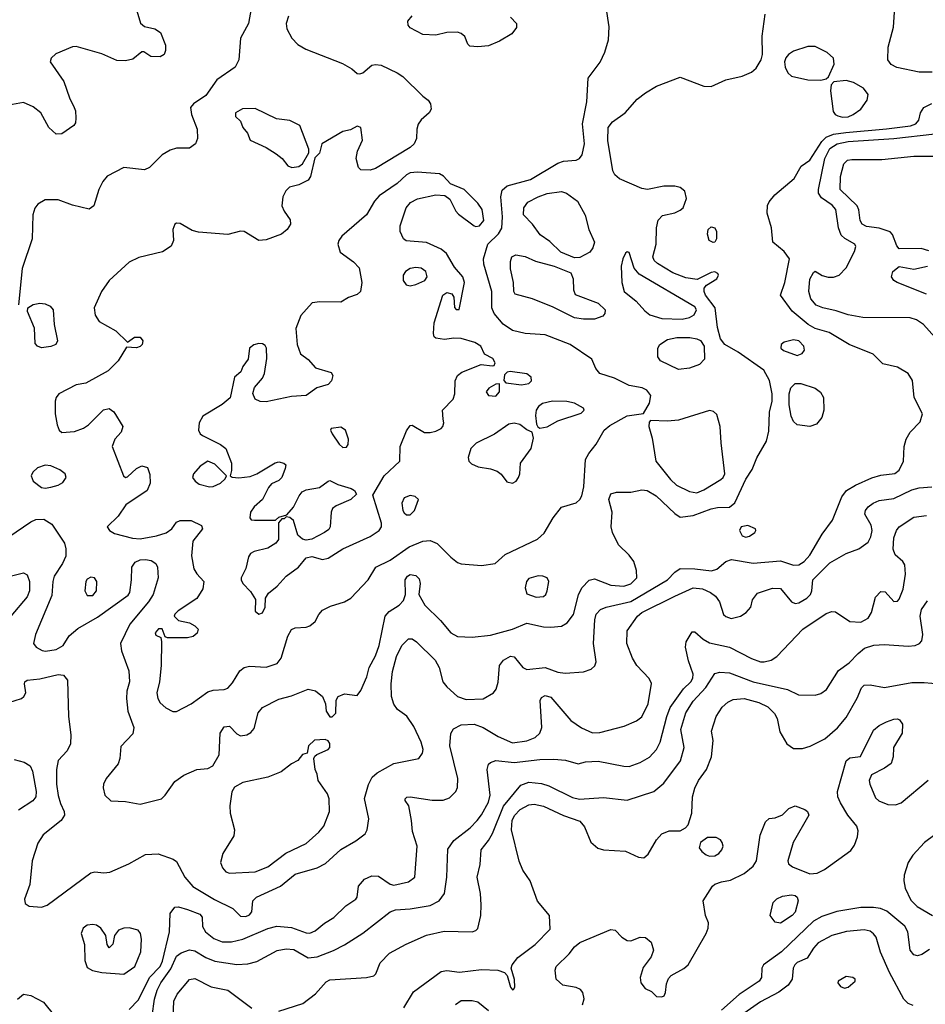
# Model space of a CAD drawing. Extents: x 1173029 to 1307123, y 522559 to 678521.
# Tile 331 of 623: x 1283305 to 1288268, y 531408 to 536806. Entities that reach past the tile are written whole.
import ezdxf

# ---------------------------------------------------------------- set-up
doc = ezdxf.new("R2010")
doc.units = 0

msp = doc.modelspace()

# ---------------------------------------------------------------- linework, layer by layer
at = {"layer": '0CON10XD'}
for points in [[(1284573, 536867), (1284558.1, 536785), (1284515.5, 536704.5), (1284506, 536585), (1284485.5, 536544.5), (1284384.6, 536475.4), (1284325, 536390), (1284256.7, 536345), (1284240, 536325), (1284245.9, 536285.9), (1284278, 536205), (1284278.6, 536155), (1284268.6, 536125), (1284235, 536101.9), (1284165, 536100.6), (1284129.3, 536090.7), (1284085.5, 536064.5), (1284046, 536025), (1284015.5, 535994.5), (1283987.9, 535982.1), (1283875, 535994.4), (1283785, 535947.8), (1283761.2, 535918.8), (1283737.8, 535875), (1283711.2, 535785), (1283685, 535766.2), (1283595, 535789.5), (1283515, 535818.8), (1283445, 535817.3), (1283404.4, 535795), (1283388.2, 535771.8), (1283377.1, 535735), (1283372.9, 535605), (1283317.9, 535442.1), (1283298.3, 535241.7)], [(1284165, 533013.1), (1284245, 533054.4), (1284335, 533121.1), (1284365, 533129.5), (1284425, 533132.9), (1284445, 533140.9), (1284470.8, 533169.2), (1284512.1, 533235), (1284535, 533253.3), (1284565, 533261.1), (1284655, 533256.5), (1284715, 533275.7), (1284738.1, 533305), (1284774.5, 533425.5), (1284795, 533462), (1284815, 533471.4), (1284875, 533475.6), (1284895, 533482.5), (1284924.5, 533505.5), (1284944.7, 533545.3), (1284965, 533568.9), (1285008.9, 533591.1), (1285085, 533613.4), (1285118.9, 533635), (1285214, 533735), (1285256.7, 533805), (1285335, 533843.1), (1285439.2, 533915), (1285515, 533946.4), (1285555, 533949.7), (1285593.5, 533933.5), (1285668.3, 533858.3), (1285705, 533830.6), (1285725, 533823.3), (1285835, 533812.9), (1285911.2, 533825), (1285965, 533873.5), (1286142.6, 533957.4), (1286179.1, 533990.9), (1286229.2, 534075), (1286275, 534132.5), (1286355, 534157.3), (1286375.4, 534175), (1286385.9, 534195), (1286397.4, 534245), (1286405.6, 534394.4), (1286423.2, 534426.8), (1286465, 534478), (1286507.3, 534555), (1286538.5, 534581.5), (1286635, 534634.1), (1286724.1, 534645.9), (1286757.4, 534702.6), (1286763.1, 534745), (1286742.5, 534775), (1286717, 534787), (1286645, 534799.5), (1286565, 534840.4), (1286483.8, 534865), (1286463.2, 534893.2), (1286440.8, 534945), (1286320.8, 535025), (1286185, 535078.5), (1286075.4, 535085.4), (1286005, 535101.5), (1285955, 535136.4), (1285905.3, 535195.3), (1285892.5, 535225), (1285892.2, 535315), (1285849.2, 535465), (1285846.8, 535495), (1285869.7, 535575), (1285928.9, 535631.1), (1285946.5, 535663.5), (1285950.9, 535725), (1285942.5, 535835), (1285948.7, 535871.3), (1285976.1, 535893.9), (1286105, 535930.2), (1286255, 536019.1), (1286285, 536029.1), (1286354.5, 536035.5), (1286372, 536045), (1286387.1, 536065), (1286399.6, 536125), (1286388.9, 536235), (1286412.9, 536355), (1286421.2, 536485), (1286486.9, 536573.1), (1286512, 536628), (1286531.1, 536695), (1286536.1, 536766.1), (1286518.8, 536875)], [(1288305, 536517.3), (1288235, 536517.1), (1288112.9, 536542.9), (1288080.7, 536560.7), (1288062.5, 536585), (1288063.8, 536655), (1288093.1, 536765), (1288100.9, 536875)], [(1283946.7, 536855), (1283967, 536787), (1283988.3, 536768.3), (1284045, 536756), (1284076, 536735), (1284104, 536666), (1284104.2, 536635.8), (1284095.6, 536614.4), (1284075, 536602), (1284024.2, 536604.2), (1283985, 536630), (1283975, 536630), (1283925, 536588.8), (1283885, 536580), (1283838, 536582), (1283755, 536618.9), (1283615, 536658.1), (1283595, 536656.9), (1283501.9, 536618.1), (1283477.5, 536595), (1283472, 536575), (1283547.1, 536467.1), (1283577.3, 536377.3), (1283603.3, 536325), (1283610.6, 536305), (1283612.9, 536265), (1283610.5, 536239.5), (1283601.2, 536225), (1283535, 536179.4), (1283505, 536178.1), (1283465, 536214.2), (1283420.8, 536295), (1283378.5, 536328.5), (1283325, 536351.8), (1283245, 536337.8)], [(1284777.1, 536825), (1284764.4, 536785), (1284769.4, 536755), (1284796.9, 536705), (1284829.6, 536669.6), (1284873.7, 536643.7), (1285073.3, 536565), (1285125, 536536), (1285155, 536510), (1285168.3, 536508.3), (1285185, 536514), (1285235, 536555.6), (1285255, 536560.5), (1285285, 536556.5), (1285373.8, 536515), (1285405, 536494.2), (1285515, 536386), (1285543.8, 536365), (1285556.2, 536345), (1285560, 536315), (1285548, 536295), (1285505, 536257.1), (1285487.8, 536232.2), (1285480.5, 536205), (1285479.5, 536155), (1285467.5, 536125), (1285445, 536105.5), (1285255, 535988.9), (1285225, 535980.6), (1285175, 535982.5), (1285160.8, 535995), (1285148.1, 536045), (1285155.8, 536085), (1285184.2, 536145), (1285173.6, 536213.6), (1285155, 536221.2), (1285118.6, 536201.4), (1285075, 536193.3), (1284960, 536125), (1284947, 536073), (1284922.5, 536047.5), (1284898, 535945), (1284886.2, 535925), (1284835, 535900), (1284782.7, 535887.3), (1284762.7, 535867.3), (1284746, 535834), (1284742, 535785), (1284753.8, 535755), (1284787.7, 535707.7), (1284788.8, 535685), (1284770, 535655), (1284739.5, 535630.5), (1284655, 535598.1), (1284615, 535595.8), (1284534.5, 535644.5), (1284515, 535645.6), (1284445, 535628.7), (1284285, 535640), (1284250.5, 535650.5), (1284185, 535687.5), (1284165, 535689.2), (1284155, 535683.8), (1284144.4, 535655), (1284148, 535595), (1284135, 535564), (1284086.9, 535533.1), (1283957.6, 535502.4), (1283903.8, 535476.2), (1283795.6, 535375), (1283752.5, 535315), (1283713.1, 535225), (1283718.6, 535185), (1283740.7, 535150.7), (1283830.7, 535100.7), (1283895, 535037.5), (1283934.3, 535065.7), (1283965.7, 535065.7), (1283979.2, 535045), (1283975.6, 535025), (1283965, 535013.3), (1283945, 535006.9), (1283889.3, 535010.7), (1283844.4, 534935), (1283789.1, 534880.9), (1283667, 534813), (1283615, 534803.8), (1283518.8, 534755), (1283504, 534735), (1283500, 534715), (1283500, 534645), (1283509.2, 534585), (1283521.2, 534555), (1283535, 534543.3), (1283605, 534548.8), (1283655, 534566.7), (1283682.5, 534585), (1283763.9, 534666.1), (1283795, 534673.8), (1283820, 534655), (1283870, 534575), (1283861.2, 534545), (1283826.2, 534505), (1283811.2, 534465), (1283874.5, 534304.5), (1283885, 534296.2), (1283895, 534298.8), (1283945, 534346), (1283975, 534360), (1284005, 534350), (1284018.1, 534311.9), (1284020, 534265), (1284004.2, 534225), (1283887.1, 534145), (1283845, 534083.8), (1283783.3, 534025), (1283796.7, 534005), (1283825, 533988), (1283923.4, 533963.4), (1283965, 533958.8), (1284054.1, 533975.9), (1284106.7, 533993.3), (1284139.2, 534015), (1284165, 534051.2), (1284185, 534060), (1284245, 534059.2), (1284301.7, 534031.7), (1284305.8, 534015), (1284253.6, 533946.4), (1284246.4, 533866.4), (1284259.4, 533795), (1284275, 533768), (1284313.3, 533725), (1284308.8, 533685), (1284275, 533632.5), (1284173.8, 533565), (1284155, 533546.7), (1284151.2, 533535), (1284175, 533512), (1284235, 533498.6), (1284265, 533482.9), (1284282.5, 533465), (1284277.8, 533442.2), (1284255, 533424.2), (1284225, 533417.5), (1284115, 533417.5), (1284101.7, 533421.7), (1284085, 533466.7), (1284065, 533466.2), (1284047.5, 533445), (1284050.7, 533430.7), (1284078.3, 533418.3), (1284082.5, 533395), (1284080, 533265), (1284070.9, 533175), (1284056.9, 533115), (1284061.9, 533085), (1284075, 533060), (1284105, 533032.5), (1284143.6, 533013.6), (1284165, 533013.1)], [(1283965, 532504.4), (1284082, 532535), (1284102.9, 532555), (1284155, 532630), (1284205, 532664), (1284275, 532695.8), (1284335, 532700.8), (1284363.8, 532715), (1284397.1, 532775), (1284403.1, 532895), (1284425, 532928.6), (1284455, 532932.5), (1284495, 532890), (1284515, 532879.2), (1284550, 532885), (1284572.1, 532897.9), (1284589.7, 532920.3), (1284612, 533005), (1284635.7, 533034.3), (1284725, 533080), (1284795, 533099.2), (1284885, 533135.5), (1284926, 533126), (1284964, 533095), (1284981.2, 533055), (1284984.1, 533014.1), (1285003.6, 532983.6), (1285017, 532983), (1285037, 533003), (1285040, 533075), (1285050, 533095), (1285085, 533110), (1285155, 533100), (1285175, 533127.5), (1285206.7, 533203.3), (1285219.2, 533255), (1285255, 533318), (1285275.2, 533374.8), (1285307.1, 533535), (1285329.1, 533560.9), (1285383.7, 533596.3), (1285408.1, 533621.9), (1285418.5, 533655), (1285418.2, 533735), (1285430, 533755), (1285445, 533763.4), (1285475, 533759.2), (1285495, 533740), (1285500, 533715), (1285493.1, 533655), (1285524.3, 533595), (1285611.1, 533511.1), (1285667.5, 533445), (1285704.6, 533424.6), (1285785, 533420.8), (1285885, 533431.8), (1286005, 533464.6), (1286085, 533497.3), (1286175, 533477.3), (1286215, 533474.6), (1286275, 533481.5), (1286305, 533498.9), (1286340, 533545), (1286368.1, 533651.9), (1286385, 533690), (1286425, 533733.1), (1286455, 533739.4), (1286545, 533704.7), (1286615, 533700.3), (1286655, 533713.1), (1286687.3, 533745), (1286685.4, 533785), (1286670, 533835), (1286645, 533870), (1286586.9, 533926.9), (1286553.3, 533995), (1286546.7, 534025), (1286551.5, 534105), (1286534.5, 534175.5), (1286544.6, 534205.4), (1286575, 534216.2), (1286654.7, 534215.3), (1286715, 534228.9), (1286744.1, 534224.1), (1286793.1, 534195), (1286895, 534098.1), (1286925, 534078.1), (1286995, 534086.7), (1287095, 534123.8), (1287129.6, 534130.4), (1287195, 534132.7), (1287225, 534156.7), (1287285, 534285.7), (1287319.7, 534340.3), (1287345, 534402.9), (1287397.8, 534495), (1287410.6, 534549.4), (1287414, 534654), (1287428, 534715), (1287429.2, 534755), (1287415, 534827.1), (1287383.3, 534883.3), (1287242.9, 534982.9), (1287168.6, 535025), (1287145.9, 535055.9), (1287128.3, 535118.3), (1287116.4, 535225), (1287063.2, 535295), (1287055.5, 535315), (1287056.8, 535333.2), (1287069.4, 535350.6), (1287125.8, 535385), (1287133.8, 535405), (1287131.2, 535415), (1287115, 535423.8), (1287095, 535419.2), (1287017.9, 535382.1), (1286955, 535390), (1286885, 535418.4), (1286799.5, 535469.5), (1286782.1, 535485), (1286774.7, 535504.7), (1286793.1, 535575), (1286795.4, 535664.6), (1286804.4, 535705.6), (1286827.3, 535732.7), (1286895, 535747.5), (1286925, 535760.8), (1286940.8, 535775), (1286958.6, 535825), (1286949.5, 535865), (1286925, 535885.4), (1286895, 535892.5), (1286835, 535892.4), (1286745.5, 535875.5), (1286715, 535879.6), (1286592.3, 535932.3), (1286565.6, 535955), (1286555, 535976.7), (1286527.6, 536142.4), (1286530.8, 536215), (1286553.8, 536245), (1286623.3, 536295), (1286689.4, 536370.6), (1286734, 536405), (1286795, 536441.2), (1286925, 536490.5), (1287055, 536441.9), (1287095, 536439.4), (1287175, 536476.4), (1287265, 536496.7), (1287315, 536517.5), (1287340.6, 536539.4), (1287368, 536585), (1287376, 536615), (1287374.3, 536715), (1287390.8, 536835)], [(1285815, 536656.2), (1285771.2, 536661.2), (1285761.2, 536671.2), (1285745, 536712.5), (1285725, 536730), (1285705, 536736.7), (1285645, 536736.2), (1285585, 536720), (1285515, 536724), (1285445, 536761.2), (1285434.2, 536775), (1285432.7, 536797.3), (1285455, 536827.5)], [(1285995, 536819.4), (1286027.8, 536785), (1286027.2, 536762.8), (1286001.1, 536728.9), (1285935, 536687.5), (1285875, 536662.5), (1285815, 536656.2)], [(1287695, 536473.1), (1287725, 536481.2), (1287737.5, 536492.5), (1287767.9, 536562.1), (1287764.2, 536595), (1287730, 536625), (1287665, 536657.8), (1287625, 536659.4), (1287545, 536633.1), (1287518, 536615), (1287503.4, 536596.6), (1287495.8, 536575), (1287500, 536545), (1287515, 536513.3), (1287535, 536496), (1287625, 536475.4), (1287695, 536473.1)], [(1287815, 536271.5), (1287845, 536272.9), (1287872.5, 536285), (1287915, 536315.8), (1287949.4, 536365), (1287954.3, 536395), (1287929.3, 536429.3), (1287875, 536461.3), (1287835, 536471.8), (1287765.9, 536464.1), (1287752.5, 536447.5), (1287748.1, 536415), (1287762.7, 536302.7), (1287773.3, 536285), (1287787.9, 536277.9), (1287815, 536271.5)], [(1285426.9, 532986.9), (1285375, 533024.4), (1285355, 533052.9), (1285342.1, 533095), (1285340, 533165), (1285348.3, 533231.7), (1285369.6, 533315), (1285398.5, 533375), (1285435, 533410.5), (1285455, 533411.1), (1285479.2, 533395), (1285581.8, 533295), (1285603.5, 533255), (1285624.6, 533175), (1285645, 533147.8), (1285704.7, 533094.7), (1285751.5, 533078.5), (1285845, 533082.2), (1285901.2, 533115), (1285915.8, 533135), (1285926.4, 533173.6), (1285934.4, 533265), (1285956.9, 533295), (1285995, 533317.1), (1286015, 533313.3), (1286062.5, 533255), (1286085, 533243.2), (1286185, 533253.8), (1286255, 533228.7), (1286295, 533222.7), (1286395, 533230.5), (1286436.2, 533245), (1286456.8, 533263.2), (1286464.2, 533285), (1286449.5, 533385), (1286457.5, 533515), (1286465, 533547.1), (1286487.6, 533572.4), (1286518.8, 533585), (1286655, 533616.1), (1286854.5, 533735), (1286895, 533777.5), (1286925, 533797.1), (1287004.1, 533795.9), (1287096.3, 533783.7), (1287125, 533794), (1287175, 533835.3), (1287205, 533846.2), (1287325, 533825.9), (1287475, 533838.2), (1287545, 533814.7), (1287575, 533817.5), (1287603.3, 533835), (1287635, 533869.4), (1287703.3, 533985), (1287758.6, 534061.4), (1287810.4, 534189.6), (1287835.8, 534224.2), (1287885, 534254.6), (1287975, 534293.8), (1288025, 534308.5), (1288101.9, 534318.1), (1288124.6, 534335.4), (1288149.1, 534385), (1288152.2, 534465), (1288163.8, 534505), (1288185.6, 534544.4), (1288239.4, 534600.6), (1288252.7, 534645), (1288207.3, 534735), (1288197.4, 534827.4), (1288174.4, 534865), (1288115, 534900.5), (1288035, 534919.4), (1287982, 534972), (1287851.4, 535025), (1287741.2, 535091.2), (1287665, 535112.4), (1287625.2, 535135.2), (1287538.3, 535208.3), (1287474.2, 535295), (1287499.1, 535365), (1287522.9, 535495), (1287495, 535534.5), (1287431.9, 535585), (1287424.3, 535665), (1287400.6, 535745), (1287403.3, 535786.7), (1287412.4, 535807.6), (1287442.5, 535845), (1287549.4, 535935), (1287587.7, 536002.3), (1287635, 536035.6), (1287701.5, 536138.5), (1287725, 536162.2), (1287765, 536177.7), (1287832.2, 536187.8), (1288055, 536206.8), (1288186.4, 536223.6), (1288215.8, 536235), (1288232.5, 536255), (1288241.4, 536295), (1288260, 536325), (1288304.6, 536345.4)], [(1284795.9, 535995.9), (1284835, 536000), (1284853.8, 536015), (1284890, 536075), (1284890, 536095), (1284840.8, 536225), (1284785, 536253.3), (1284712.4, 536262.4), (1284595, 536318), (1284525, 536316.2), (1284487.5, 536295), (1284487.5, 536275), (1284515, 536250), (1284527.5, 536215), (1284553.6, 536183.6), (1284567.5, 536145), (1284655.4, 536105.4), (1284709.7, 536069.7), (1284743.8, 536045), (1284775, 536004), (1284795.9, 535995.9)], [(1288319.6, 535065), (1288258.8, 535135), (1288219.6, 535159.6), (1288185, 535171.1), (1287925, 535172.9), (1287845, 535187.3), (1287780.1, 535210.1), (1287706.7, 535225), (1287669.8, 535239.8), (1287641.5, 535275), (1287628.9, 535315), (1287635, 535382.5), (1287655, 535420), (1287665, 535427.5), (1287703.5, 535403.5), (1287735, 535393.3), (1287765, 535393.5), (1287795.4, 535404.6), (1287834.2, 535445), (1287879.2, 535535), (1287887, 535563), (1287881.4, 535575), (1287826.2, 535606.2), (1287807.5, 535625), (1287791.6, 535665), (1287777.2, 535765), (1287758.5, 535788.5), (1287699.4, 535829.4), (1287683.3, 535855), (1287682.7, 535875), (1287716.8, 536045), (1287745, 536099.5), (1287785, 536125.5), (1287845, 536137.3), (1288096, 536155), (1288319.9, 536180.1)], [(1288287.9, 535537.9), (1288245, 535551.4), (1288125, 535550), (1288111.9, 535565), (1288088.3, 535628.3), (1288075, 535642.5), (1288015, 535662.5), (1287945, 535672.2), (1287922, 535685), (1287910.8, 535705), (1287903, 535763), (1287894.4, 535784.4), (1287802, 535875), (1287804.2, 535945), (1287822.2, 536015), (1287842, 536035), (1287865, 536039.5), (1288030.3, 536039.7), (1288205, 536056.9), (1288385, 536057.5)], [(1284615, 533546.7), (1284635, 533553.8), (1284650, 533585), (1284652, 533635), (1284667.6, 533662.4), (1284715, 533699.2), (1284766, 533754), (1284831.9, 533805), (1284874.5, 533855.5), (1284905, 533861.9), (1284965, 533847.1), (1284995, 533853.1), (1285075, 533904.6), (1285225, 533972.3), (1285274, 534006), (1285287.1, 534025), (1285287.1, 534045), (1285240.7, 534199.3), (1285303.1, 534305), (1285388, 534385), (1285389.4, 534465), (1285425, 534551.2), (1285445, 534580), (1285455, 534583.3), (1285523, 534543), (1285555, 534541.9), (1285585, 534550), (1285615, 534564.3), (1285624.2, 534575), (1285629.4, 534595), (1285625.6, 534615.6), (1285621.4, 534665), (1285680.6, 534725), (1285688.9, 534755), (1285691.2, 534825), (1285705, 534855.6), (1285727.1, 534872.9), (1285834.2, 534915.8), (1285895, 534907.5), (1285905, 534910), (1285910, 534925), (1285897.3, 534947.3), (1285852.3, 534972.3), (1285832, 535015), (1285798.8, 535035), (1285725, 535057.5), (1285685, 535059.5), (1285632.2, 535052.2), (1285585, 535060), (1285576.4, 535066.4), (1285572, 535085), (1285575.6, 535144.4), (1285623.3, 535295), (1285645, 535309.4), (1285672.7, 535302.7), (1285683.3, 535285), (1285688.3, 535228.3), (1285696.4, 535216.4), (1285713.6, 535216.4), (1285741.8, 535365), (1285733.6, 535395), (1285688.5, 535448.5), (1285643.4, 535523.4), (1285615, 535546.9), (1285535, 535583.5), (1285423.4, 535593.4), (1285408, 535605), (1285390, 535645), (1285390.6, 535675), (1285423.1, 535775), (1285446.6, 535803.4), (1285485, 535822.9), (1285585, 535845.7), (1285635, 535842), (1285661.5, 535821.5), (1285695, 535756), (1285709.4, 535739.4), (1285795, 535675.8), (1285805, 535671.4), (1285825, 535675.8), (1285848.6, 535705), (1285840, 535765), (1285815, 535800.6), (1285740.8, 535875), (1285665, 535906.2), (1285627.6, 535947.6), (1285605, 535961.4), (1285485, 535970.4), (1285445, 535965.3), (1285425, 535955.4), (1285373.3, 535906.7), (1285275, 535840), (1285249.1, 535810.9), (1285205.6, 535735), (1285165, 535701.9), (1285070.4, 535619.6), (1285054.2, 535595.8), (1285048.8, 535575), (1285060.4, 535530.4), (1285135, 535478.8), (1285166, 535445), (1285180, 535365), (1285172, 535315), (1285155, 535299.2), (1285106.9, 535283.1), (1285065, 535256.2), (1284950.5, 535259.5), (1284907.3, 535252.7), (1284845.6, 535184.4), (1284817.9, 535112.1), (1284825.6, 535025), (1284844.4, 534974.4), (1284885, 534942.5), (1284926.4, 534896.4), (1285012.1, 534872.1), (1285020.5, 534855), (1285014.5, 534825), (1284995, 534805.5), (1284932.7, 534787.3), (1284875, 534745.7), (1284795, 534740.4), (1284655, 534711.2), (1284622.5, 534712.5), (1284595, 534725.8), (1284583.2, 534756.8), (1284591.5, 534788.5), (1284635, 534841.2), (1284646.9, 534865), (1284658.3, 534948.3), (1284658, 535005), (1284649.7, 535019.7), (1284635, 535029.2), (1284615, 535030.8), (1284587.3, 535022.7), (1284563.3, 535005), (1284557.5, 534945), (1284527.5, 534905), (1284517.5, 534875), (1284482.5, 534845), (1284458, 534732), (1284415, 534695.8), (1284308.8, 534631.2), (1284288, 534595), (1284283.8, 534555), (1284293.3, 534535), (1284305.9, 534525.9), (1284405, 534476), (1284435, 534454), (1284466.1, 534375), (1284465.7, 534335), (1284457.5, 534305), (1284468.3, 534298.3), (1284505, 534293.5), (1284567.9, 534302.1), (1284605, 534315.7), (1284705, 534375.6), (1284725, 534381.4), (1284752.5, 534375), (1284762.5, 534365), (1284760, 534345), (1284740.8, 534295), (1284725, 534279.2), (1284685, 534260.8), (1284668.5, 534241.5), (1284635.6, 534175), (1284590.6, 534135), (1284569.4, 534105), (1284566.2, 534075), (1284574.2, 534064.2), (1284591.2, 534061.2), (1284707.5, 534062.5), (1284725, 534077.5), (1284768.3, 534091.7), (1284805, 534134), (1284835.6, 534195), (1284852.9, 534217.1), (1284875, 534228.2), (1284948.6, 534241.4), (1284995, 534276.2), (1285005, 534278.8), (1285047.5, 534257.5), (1285121.2, 534235), (1285140, 534225), (1285151.2, 534205), (1285120, 534175), (1285039.5, 534140.5), (1285020, 534125), (1285011.9, 534105), (1285006.7, 534025), (1284998.7, 534011.3), (1284975.8, 533995), (1284905, 533958.5), (1284875, 533951.9), (1284855, 533958.1), (1284829.5, 533979.5), (1284805, 534060), (1284785, 534076.7), (1284765, 534080), (1284755, 534070), (1284741.7, 534068.3), (1284722.5, 534047.5), (1284723.6, 533956.4), (1284708.8, 533935), (1284665, 533908.5), (1284589.7, 533890.3), (1284570, 533880), (1284559.3, 533860.7), (1284545, 533796.2), (1284518.1, 533745), (1284518.1, 533735), (1284527.1, 533715), (1284570.3, 533670.3), (1284597.7, 533627.7), (1284595, 533562.5), (1284615, 533546.7)], [(1286345, 535500), (1286270.7, 535530.7), (1286210.2, 535590.2), (1286156.7, 535626.7), (1286114.6, 535684.6), (1286066, 535735), (1286068.6, 535775), (1286090, 535805), (1286146.2, 535835), (1286195, 535852.5), (1286275, 535863.3), (1286301.2, 535855), (1286361.2, 535811.2), (1286403, 535733), (1286424.2, 535655), (1286454.4, 535585), (1286446.7, 535555), (1286428.9, 535531.1), (1286375, 535502), (1286345, 535500)], [(1287105, 535584.4), (1287084.2, 535595), (1287075, 535630), (1287077.5, 535655), (1287095, 535670), (1287115, 535663.8), (1287124.2, 535645), (1287124.2, 535605), (1287115, 535586.2), (1287105, 535584.4)], [(1286935, 535164), (1286975, 535172.5), (1287002.1, 535187.9), (1287014.7, 535215), (1287005, 535232.1), (1286699.7, 535409.7), (1286673.1, 535443.1), (1286645, 535528.8), (1286635, 535533.8), (1286625, 535526), (1286609.5, 535495), (1286600.5, 535455), (1286604.4, 535365), (1286617.1, 535315), (1286683.2, 535263.2), (1286730.1, 535210.1), (1286758.4, 535188.4), (1286825, 535168.1), (1286935, 535164)], [(1286395, 535163.8), (1286345, 535171.5), (1286228.8, 535228.8), (1286115, 535274.7), (1286020.9, 535300.9), (1286012.5, 535315), (1286010.8, 535365), (1285995, 535440), (1285995, 535480), (1286002, 535505), (1286024.3, 535515.7), (1286075, 535508.1), (1286132.6, 535482.6), (1286234.5, 535454.5), (1286325, 535417.5), (1286338.8, 535385), (1286340, 535325), (1286349.2, 535299.2), (1286475, 535252.3), (1286513.5, 535215), (1286512.2, 535195), (1286500.2, 535179.8), (1286455, 535164), (1286395, 535163.8)], [(1285445, 535346.4), (1285475, 535354.6), (1285524.3, 535375), (1285537.5, 535395), (1285531.4, 535425), (1285505, 535443.3), (1285475, 535447.3), (1285445, 535441.8), (1285419.4, 535425), (1285406.5, 535405), (1285405.6, 535375), (1285422.4, 535352.4), (1285445, 535346.4)], [(1288275, 535300.8), (1288114, 535364), (1288096, 535375), (1288082, 535395), (1288090.8, 535425), (1288125, 535452.5), (1288205, 535438.2), (1288280, 535455)], [(1283425, 535006.7), (1283402, 535015), (1283390.3, 535030.3), (1283386.7, 535115), (1283347.5, 535205), (1283350, 535225), (1283378.8, 535245), (1283415, 535251.5), (1283445, 535248.5), (1283471.4, 535235), (1283488.1, 535215), (1283494.3, 535135), (1283512, 535045), (1283503.3, 535025), (1283475, 535013.5), (1283425, 535006.7)], [(1286915, 534887.3), (1286816, 534935), (1286802.7, 534957.3), (1286802.5, 535005), (1286812.5, 535025), (1286855, 535052.2), (1286906, 535064), (1286976.9, 535063.1), (1287016.5, 535056.5), (1287036.6, 535046.6), (1287055.5, 535015), (1287057.5, 534945), (1287031.4, 534915), (1286975, 534894.6), (1286915, 534887.3)], [(1287565, 534964.2), (1287594.1, 534975.9), (1287605.8, 534994.2), (1287603.1, 535015), (1287575, 535044.5), (1287545, 535051.2), (1287495, 535037.3), (1287477.5, 535025), (1287477.1, 535005), (1287491.1, 534991.1), (1287565, 534964.2)], [(1286055, 534804.5), (1286095, 534811.9), (1286109.2, 534825), (1286107.1, 534845), (1286085, 534864.4), (1285993.1, 534876.9), (1285977.3, 534872.7), (1285961.7, 534858.3), (1285958.3, 534828.3), (1285970, 534815), (1286055, 534804.5)], [(1285915, 534741.9), (1285934, 534765), (1285935, 534810), (1285915, 534806.7), (1285876.7, 534785), (1285862, 534765), (1285873.3, 534745), (1285915, 534741.9)], [(1287635, 534574.5), (1287565, 534583.8), (1287545, 534603.3), (1287532.1, 534632.1), (1287521.1, 534695), (1287521.9, 534755), (1287532, 534788), (1287555, 534811.2), (1287585, 534811.1), (1287665, 534786.1), (1287694.2, 534764.2), (1287710.9, 534735), (1287712.1, 534665), (1287701.5, 534625), (1287671.4, 534588.6), (1287635, 534574.5)], [(1286155, 534566.2), (1286195, 534573.1), (1286254.1, 534605.9), (1286381.4, 534648.6), (1286398.8, 534665), (1286394, 534675), (1286345, 534703.3), (1286302.8, 534712.8), (1286225, 534713.8), (1286169.4, 534700.6), (1286148.6, 534685), (1286135.6, 534665), (1286131.9, 534635), (1286138, 534588), (1286143.9, 534573.9), (1286155, 534566.2)], [(1287015, 534212.6), (1287055, 534228.1), (1287147.5, 534285), (1287160, 534295), (1287170, 534315), (1287148.5, 534485), (1287143.8, 534575), (1287125, 534642), (1287107.6, 534657.6), (1287085, 534662.2), (1286915, 534610.8), (1286854.6, 534604.6), (1286762, 534608), (1286755, 534600), (1286752.5, 534575), (1286771.7, 534511.7), (1286791.4, 534385), (1286871.5, 534285), (1286904.5, 534254.5), (1286975, 534218.1), (1287015, 534212.6)], [(1285075, 534460), (1285095, 534462), (1285105, 534477.5), (1285107.5, 534505), (1285090, 534555), (1285065, 534570.8), (1285012.5, 534565), (1285007.5, 534555), (1285016.7, 534535), (1285055, 534478), (1285075, 534460)], [(1286005, 534264.1), (1286025, 534276.2), (1286039.3, 534295), (1286046, 534315), (1286049.3, 534375), (1286107.7, 534455), (1286121.4, 534511.4), (1286114, 534544), (1286085, 534557.1), (1286045, 534586.5), (1286015, 534594), (1285985, 534587.3), (1285906.2, 534533.8), (1285805.9, 534484.1), (1285777.1, 534455), (1285762, 534405), (1285766, 534385), (1285780.7, 534370.7), (1285816.7, 534355), (1285885, 534343.8), (1285921.2, 534331.2), (1285943.8, 534313.8), (1285975, 534272.9), (1286005, 534264.1)], [(1284345, 534244.6), (1284365, 534247.3), (1284404.6, 534265.4), (1284431.7, 534288.3), (1284437.5, 534305), (1284375, 534369.2), (1284335, 534386.2), (1284293, 534357), (1284257.5, 534315), (1284252.5, 534295), (1284266, 534275), (1284288.6, 534258.6), (1284345, 534244.6)], [(1283445, 534236.8), (1283475, 534242.3), (1283515, 534253.6), (1283540.8, 534269.2), (1283559.4, 534295), (1283554.3, 534315), (1283525, 534337.8), (1283475, 534360), (1283445, 534362.7), (1283401.7, 534348.3), (1283377.5, 534325), (1283367.9, 534305), (1283378.2, 534275), (1283425, 534240.8), (1283445, 534236.8)], [(1283905, 531379.4), (1283955, 531433.1), (1284016.9, 531555), (1284074, 531615), (1284087.2, 531645), (1284126.3, 531805), (1284129.6, 531905), (1284155, 531941.1), (1284175, 531941.8), (1284225, 531927.2), (1284291.2, 531901.2), (1284304.4, 531885), (1284307.1, 531835), (1284323.3, 531805), (1284368.8, 531768.8), (1284415, 531750.9), (1284465, 531749.4), (1284528, 531765), (1284665, 531824.1), (1284714.7, 531835.3), (1284795, 531828.9), (1284875, 531799.3), (1284895, 531798.2), (1284925, 531810.4), (1284975, 531851.8), (1285027, 531883), (1285092.6, 531947.4), (1285146.2, 531985), (1285154.1, 531995.9), (1285162, 532055), (1285195, 532094.2), (1285235, 532112.5), (1285270.8, 532110.8), (1285335, 532065.6), (1285355, 532060), (1285435, 532080), (1285470.8, 532105), (1285483.8, 532273.8), (1285456.9, 532355), (1285452.5, 532415), (1285436.7, 532495), (1285417.5, 532525), (1285417.5, 532535), (1285426.4, 532543.6), (1285445, 532546), (1285565, 532526.9), (1285625, 532527.1), (1285659.8, 532540.2), (1285695.5, 532574.5), (1285704.4, 532595.6), (1285705.4, 532645), (1285661.8, 532825), (1285667.2, 532892.8), (1285682.6, 532917.4), (1285725, 532940), (1285795, 532944.1), (1285845, 532925.9), (1285926.5, 532876.5), (1286005, 532840.3), (1286085, 532852.1), (1286129.1, 532870.9), (1286155.4, 532895), (1286167.3, 532925), (1286157.1, 533072.9), (1286165, 533090), (1286185, 533100), (1286215, 533090.8), (1286325, 532963.1), (1286384.2, 532924.2), (1286445, 532896.7), (1286485, 532897.3), (1286617.4, 532932.6), (1286685, 532962), (1286715, 532984), (1286749.2, 533055), (1286767, 533167), (1286754.7, 533194.7), (1286686.2, 533265), (1286662.9, 533305), (1286631.5, 533385), (1286633.3, 533455), (1286691.5, 533535), (1286714.5, 533555), (1286895.6, 533645.6), (1286995, 533690.8), (1287047.1, 533685), (1287091.4, 533665), (1287118.6, 533645), (1287140.8, 533615), (1287162.9, 533545), (1287175, 533532.9), (1287203.6, 533523.6), (1287255, 533535.7), (1287286.2, 533555), (1287311.2, 533585), (1287321.2, 533625), (1287348.7, 533661.3), (1287430.5, 533689.5), (1287475, 533687.5), (1287534.8, 533614.8), (1287555, 533605.9), (1287575, 533608.2), (1287618.5, 533635), (1287638.2, 533655), (1287647.1, 533675), (1287652.1, 533735), (1287745, 533828.8), (1287835, 533880), (1287904, 533905), (1287955, 533942), (1287969.3, 533970.7), (1287976.5, 534005), (1287971.5, 534035), (1287936.7, 534095), (1287940, 534115), (1287955, 534134.3), (1287982.5, 534155), (1288015, 534169.2), (1288095, 534180.8), (1288195, 534228.4), (1288235, 534238.7), (1288304.6, 534245.4)], [(1285445, 534091.2), (1285468, 534115), (1285491.2, 534175), (1285471.7, 534191.7), (1285445, 534196.7), (1285411.2, 534185), (1285400, 534155), (1285403.8, 534115), (1285411.2, 534101.2), (1285425, 534091.2), (1285445, 534091.2)], [(1283245, 533970.8), (1283365, 534052.9), (1283393.7, 534066.3), (1283436.6, 534066.6), (1283480.1, 534040.1), (1283549.5, 533935), (1283557.8, 533905), (1283557.8, 533865), (1283540, 533825), (1283493.5, 533755), (1283485.9, 533725), (1283480.8, 533649.2), (1283390.8, 533435), (1283380.6, 533385), (1283395.7, 533365), (1283427.3, 533347.3), (1283446, 533344), (1283505, 533352.5), (1283543.6, 533375), (1283575, 533427.1), (1283622.8, 533467.2), (1283730.5, 533529.5), (1283899.5, 533650.5), (1283907.5, 533665), (1283916.7, 533735), (1283919.4, 533805), (1283938, 533832), (1283965, 533844.6), (1283995, 533846), (1284025, 533840.4), (1284050.6, 533825), (1284059.5, 533805), (1284063.3, 533745), (1284035.5, 533655), (1284010, 533615), (1283908.8, 533491.2), (1283858, 533385), (1283862.3, 533345), (1283903.6, 533235), (1283906.4, 533175), (1283892.7, 533125), (1283889.6, 533085), (1283898.2, 533015), (1283931.1, 532925), (1283925, 532890), (1283858.7, 532821.3), (1283852.9, 532755), (1283843.6, 532726.4), (1283779.2, 532645), (1283764.3, 532615), (1283762.5, 532595), (1283772, 532555), (1283805, 532524), (1283885, 532519.2), (1283965, 532504.4)], [(1284030.9, 531345), (1284043.3, 531435), (1284058.1, 531485), (1284078.6, 531525), (1284132.9, 531602.9), (1284165, 531672.3), (1284189.9, 531690.1), (1284235, 531707.2), (1284265, 531700.6), (1284325, 531664.2), (1284374.4, 531644.4), (1284495, 531626.7), (1284555, 531630), (1284605, 531642.5), (1284715, 531703.3), (1284765, 531712.3), (1284807.3, 531707.3), (1284885, 531662.7), (1284935, 531667.9), (1285025, 531702.9), (1285085, 531734.5), (1285185, 531798.5), (1285335, 531915.4), (1285365, 531926.2), (1285445, 531931.5), (1285555, 531950), (1285604.6, 531975.4), (1285633.3, 532015), (1285646.1, 532105), (1285651.3, 532258.7), (1285684.7, 532305.3), (1285773.5, 532375), (1285811.2, 532415), (1285835, 532445.6), (1285873.4, 532515), (1285882.8, 532555), (1285866.9, 532695), (1285874.2, 532725), (1285885, 532734.2), (1285915, 532743.5), (1286015, 532733.5), (1286155, 532750.6), (1286232, 532752), (1286296.4, 532746.4), (1286365, 532726), (1286405, 532737.5), (1286475, 532740), (1286615, 532713.1), (1286645, 532712.3), (1286705.8, 532734.2), (1286756.7, 532763.3), (1286795, 532804.4), (1286814.4, 532844.4), (1286851.1, 532985), (1286870.6, 533035), (1286943.4, 533136.6), (1286982.9, 533175), (1286994.6, 533195), (1286995, 533216.7), (1286970.3, 533290.3), (1286953.6, 533366.4), (1286956.7, 533395), (1286990.3, 533449.7), (1287005, 533449.2), (1287050.3, 533410.3), (1287085, 533389.7), (1287195.3, 533365.3), (1287315, 533303.6), (1287364.4, 533285.6), (1287385, 533284.6), (1287423.8, 533295), (1287454, 533315), (1287597.5, 533465), (1287725, 533550), (1287755, 533560.6), (1287775, 533558.6), (1287855, 533506.2), (1287915, 533502.9), (1287954.2, 533525), (1287973.1, 533555), (1287995, 533640), (1288025, 533670), (1288048.8, 533668.8), (1288095, 533616.2), (1288115, 533618), (1288125, 533628.8), (1288146.1, 533683.9), (1288160, 533765), (1288156.3, 533816.3), (1288144.3, 533835), (1288102.1, 533872.1), (1288092.1, 533902.1), (1288096.3, 533965), (1288110, 534005), (1288125.6, 534025), (1288205, 534078.2), (1288275, 534086.8)], [(1287285, 533968.8), (1287305, 533973.8), (1287333.3, 533995), (1287340, 534005), (1287337.5, 534015), (1287295, 534031.9), (1287258.8, 534025), (1287250, 534005), (1287265, 533976.7), (1287285, 533968.8)], [(1283245, 533753.2), (1283325, 533773.5), (1283345, 533762.5), (1283357.7, 533725), (1283357.7, 533675), (1283345, 533641.4), (1283256.2, 533535)], [(1283705, 533648.6), (1283726.3, 533673.7), (1283726.9, 533725), (1283715.5, 533745.5), (1283695, 533748.6), (1283675, 533737.5), (1283667.1, 533725), (1283661.9, 533675), (1283675, 533649.2), (1283705, 533648.6)], [(1286135, 533638.9), (1286175, 533644.2), (1286187.5, 533655), (1286195.7, 533675), (1286204.2, 533725), (1286196, 533745), (1286172.5, 533755), (1286146.6, 533756.6), (1286095, 533741.4), (1286083.1, 533725), (1286075, 533690), (1286085, 533658), (1286135, 533638.9)], [(1284725, 531369.6), (1284857, 531413), (1284925.7, 531464.3), (1284985, 531531.1), (1285005, 531542.7), (1285205, 531554.4), (1285245, 531564), (1285256.2, 531575), (1285280, 531635), (1285332.4, 531687.6), (1285422.8, 531737.2), (1285535, 531786.2), (1285630.7, 531809.3), (1285785, 531804.4), (1285805, 531811.9), (1285815, 531824.2), (1285831.9, 531895), (1285833.6, 531953.6), (1285830.8, 532015), (1285812.5, 532105), (1285828.5, 532175), (1285833.5, 532255), (1285874.2, 532305.8), (1285896.1, 532343.9), (1285956.6, 532493.4), (1286051, 532609), (1286095, 532625.3), (1286165, 532619.1), (1286205.6, 532605.6), (1286335, 532540.8), (1286372.7, 532532.7), (1286505, 532540.9), (1286635, 532526.9), (1286780, 532575), (1286835, 532620), (1286926.8, 532743.2), (1286945.9, 532815), (1286928.6, 532915), (1286954.8, 533005), (1286995, 533070.4), (1287066.1, 533143.9), (1287115, 533220.5), (1287141.4, 533228.6), (1287195, 533224.7), (1287325, 533175.3), (1287513.2, 533133.2), (1287572.5, 533105), (1287665, 533102.5), (1287695, 533111.1), (1287726.1, 533133.9), (1287792.3, 533237.7), (1287850.3, 533279.7), (1287899.3, 533330.7), (1287935, 533359.6), (1287986.3, 533376.3), (1288045, 533380), (1288175, 533370.5), (1288212.5, 533375), (1288236.7, 533385), (1288248.8, 533401.2), (1288254.4, 533435), (1288240.8, 533535), (1288247.8, 533572.2), (1288280.3, 533619.7)], [(1283245, 533063.1), (1283313.8, 533085), (1283328, 533095), (1283338, 533115), (1283331.2, 533165), (1283333.3, 533175), (1283345.9, 533184.1), (1283415, 533192.2), (1283515, 533216.2), (1283545, 533211.4), (1283566.9, 533185), (1283571.8, 532985), (1283584.5, 532885.5), (1283583.8, 532835), (1283565, 532796.7), (1283515.4, 532745), (1283505.9, 532694.1), (1283506.5, 532615), (1283515, 532553.3), (1283527.9, 532507.9), (1283548.6, 532465), (1283550.8, 532445), (1283532, 532415), (1283433.3, 532336.7), (1283405, 532291.4), (1283373, 532195), (1283360.8, 532065), (1283330.8, 531985), (1283335, 531960), (1283357.5, 531945), (1283425, 531940), (1283455, 531950.6), (1283695, 532128), (1283715.9, 532134.1), (1283765, 532128.1), (1283798, 532132), (1283902.4, 532177.6), (1283995, 532228.1), (1284063, 532233), (1284145, 532203.3), (1284165, 532190.6), (1284209.5, 532105), (1284253.3, 532053.3), (1284372.3, 531982.3), (1284473.7, 531933.7), (1284515, 531890), (1284545, 531888.9), (1284565, 531898.9), (1284577.8, 531915), (1284583.3, 531975), (1284602.9, 531995), (1284734.3, 532055.7), (1284815, 532120.4), (1284934.6, 532155.4), (1284981.2, 532178.8), (1285065, 532256.2), (1285146.7, 532303.3), (1285197.4, 532342.6), (1285210, 532365), (1285217.5, 532425), (1285194.7, 532535.3), (1285217.3, 532612.7), (1285237.3, 532652.7), (1285263, 532677), (1285355, 532727.3), (1285492.5, 532755), (1285512, 532785), (1285515.6, 532805), (1285505.5, 532845), (1285465, 532930), (1285426.9, 532986.9)], [(1285410.8, 531389.2), (1285463.7, 531476.3), (1285615, 531587.5), (1285645, 531592.9), (1285715, 531583.6), (1285835, 531599.3), (1285924.4, 531594.4), (1285962.5, 531582.5), (1285975.9, 531565.9), (1285995, 531502.5), (1286005, 531487.5), (1286011.7, 531488.3), (1286018, 531502), (1286017, 531543), (1285998, 531605), (1286004.2, 531625), (1286035.6, 531665), (1286130, 531735), (1286211.2, 531818.8), (1286208.6, 531895), (1286143.2, 531973.2), (1286101.8, 532085), (1286062.8, 532142.8), (1286042.2, 532192.2), (1285999.7, 532365), (1286004.7, 532415), (1286016.7, 532443.3), (1286047.1, 532475), (1286095, 532502), (1286125, 532504.7), (1286175, 532494.7), (1286285, 532443.1), (1286375, 532411.2), (1286400.1, 532380.1), (1286435, 532297.1), (1286473.9, 532263.9), (1286505, 532254.5), (1286625, 532246.7), (1286696.1, 532213.9), (1286725, 532210.8), (1286749.1, 532230.9), (1286795, 532308.5), (1286825, 532342.7), (1286865, 532358.2), (1286925, 532358.6), (1286954.5, 532375.5), (1286968.3, 532391.7), (1286988.5, 532455), (1286991.5, 532545), (1287005, 532593.3), (1287024.4, 532635), (1287069.1, 532695), (1287096.5, 532765), (1287105.7, 532854.3), (1287095.7, 532905), (1287122.2, 532985), (1287155, 533036.7), (1287185.3, 533064.7), (1287215, 533078.8), (1287275.4, 533084.6), (1287355, 533062), (1287405, 533038.8), (1287442.4, 533002.4), (1287456.2, 532975), (1287471.7, 532901.7), (1287509.2, 532835), (1287545, 532810.9), (1287595, 532810), (1287637.8, 532822.2), (1287717.8, 532862.2), (1287786.9, 532923.1), (1287835, 532979.2), (1287894.7, 533085.3), (1287917.6, 533142.4), (1287933, 533157), (1287965, 533159.2), (1288044.5, 533144.5), (1288195, 533171.2), (1288262, 533172), (1288345, 533164.2)], [(1286388.5, 531405), (1286398.1, 531438.1), (1286392, 531472), (1286378.9, 531488.9), (1286355, 531499.5), (1286282.1, 531512.1), (1286244.3, 531545), (1286240, 531595), (1286244.4, 531615), (1286315.4, 531685), (1286345, 531722.9), (1286375, 531746.8), (1286545, 531818.5), (1286567.5, 531815), (1286605.3, 531775.3), (1286635, 531756.7), (1286655, 531755.6), (1286705.8, 531775.8), (1286735, 531774.2), (1286765, 531748.8), (1286777.8, 531705), (1286765, 531668.8), (1286721.2, 531608.8), (1286706.2, 531555), (1286708.8, 531525), (1286733.3, 531495), (1286767.3, 531477.3), (1286795, 531450), (1286825, 531448), (1286836, 531455), (1286845, 531472.5), (1286849.7, 531520.3), (1286861.1, 531548.9), (1286875.8, 531565), (1286945, 531603.8), (1286968.9, 531625), (1287066.9, 531795), (1287078.5, 531825), (1287079.4, 531855), (1287064, 531895), (1287050, 531975), (1287101.2, 532055), (1287115, 532067.1), (1287151.5, 532078.5), (1287201.1, 532088.9), (1287275, 532124.4), (1287324, 532165), (1287342.5, 532195), (1287363.1, 532335), (1287391.7, 532408.3), (1287413, 532427), (1287445, 532430), (1287485, 532446.2), (1287519.7, 532480.3), (1287555, 532495.7), (1287608, 532475), (1287622, 532465), (1287629.2, 532445), (1287543.1, 532295), (1287514.4, 532195), (1287518.3, 532178.3), (1287540.7, 532160.7), (1287635, 532123.3), (1287675, 532127.3), (1287715, 532146.2), (1287859.5, 532250.5), (1287880.5, 532279.5), (1287896.5, 532325), (1287899.3, 532359.3), (1287893.3, 532385), (1287844.4, 532445), (1287802.8, 532512.8), (1287788.1, 532545), (1287787.1, 532575), (1287835, 532742.5), (1287855, 532758.6), (1287913, 532767), (1287985, 532910), (1288014.7, 532935.3), (1288055, 532955.6), (1288095, 532970), (1288115, 532972.5), (1288127.5, 532967.5), (1288143.2, 532943.2), (1288140.9, 532895), (1288094.2, 532815), (1288092.5, 532765), (1288081.7, 532728.3), (1288045, 532702), (1287973.9, 532666.1), (1287961.2, 532635), (1287964, 532615), (1287995, 532538.8), (1288013.6, 532523.6), (1288063.6, 532503.6), (1288105, 532500.5), (1288135, 532511.5), (1288283, 532637)], [(1284455, 532125.8), (1284595, 532133.8), (1284665, 532160.9), (1284762.8, 532237.2), (1284875, 532288.9), (1284945, 532351.9), (1284971.9, 532385), (1285002.5, 532465), (1285000.8, 532535), (1284990.9, 532560.9), (1284940, 532635), (1284935, 532670), (1284923.3, 532695), (1284917.5, 532755), (1284921.7, 532768.3), (1284933, 532777), (1284995, 532803.8), (1285003.8, 532815), (1285005, 532837.5), (1284995, 532852.5), (1284979.3, 532859.3), (1284920, 532855), (1284887.5, 532825), (1284880, 532785), (1284855, 532777.5), (1284830, 532745), (1284795, 532726.7), (1284737.6, 532682.4), (1284665, 532652.5), (1284526.8, 532623.2), (1284482.4, 532597.6), (1284467.4, 532572.6), (1284456.2, 532495), (1284458.8, 532455), (1284481.4, 532365), (1284478.3, 532331.7), (1284418.6, 532235), (1284405.6, 532185), (1284417.1, 532155), (1284435, 532134), (1284455, 532125.8)], [(1283275, 532749.4), (1283330, 532735), (1283362, 532715), (1283375.7, 532685), (1283394.3, 532575), (1283392.9, 532545), (1283377.4, 532522.6), (1283297.6, 532472.4)], [(1288384.8, 532385.2), (1288264.5, 532295), (1288198.9, 532225), (1288174.7, 532185), (1288153.1, 532115), (1288150.6, 532085), (1288157.8, 532045), (1288189.2, 531979.2), (1288223.5, 531943.5), (1288307.5, 531895)], [(1287085, 532220.6), (1287115, 532221.9), (1287135.9, 532234.1), (1287153.3, 532255), (1287159.4, 532275), (1287155.5, 532295.5), (1287145, 532310), (1287122.4, 532322.4), (1287075, 532322.5), (1287036.2, 532295), (1287028, 532265), (1287042.5, 532245), (1287067.8, 532227.8), (1287085, 532220.6)], [(1287475, 531852.9), (1287445, 531858), (1287417.5, 531895), (1287435, 531966.7), (1287453.7, 531986.3), (1287485, 532000), (1287535, 532007.5), (1287555, 532004.4), (1287565.5, 531995), (1287572.1, 531975), (1287555, 531912), (1287539.2, 531895), (1287475, 531852.9)], [(1288291.7, 531708.3), (1288248.9, 531681.1), (1288225, 531674.3), (1288205, 531678.6), (1288184.6, 531705), (1288171.8, 531805), (1288156.7, 531836.7), (1288057.9, 531917.9), (1288023.3, 531933.3), (1287985, 531938.9), (1287915, 531939.1), (1287783.4, 531916.6), (1287701.2, 531888.8), (1287655, 531862.7), (1287479.6, 531695), (1287382.2, 531625), (1287371.5, 531605), (1287369.5, 531555), (1287357.5, 531535), (1287248.7, 531461.3), (1287151.8, 531375)], [(1283875, 531573.1), (1283935.6, 531615), (1283969.2, 531695), (1283972.5, 531765), (1283967.5, 531795), (1283954.2, 531814.2), (1283905, 531827.8), (1283875, 531825.6), (1283845.6, 531814.4), (1283823.8, 531785), (1283815, 531737.5), (1283795, 531717.5), (1283783.3, 531735), (1283776.2, 531785), (1283750, 531825), (1283725, 531841.4), (1283705, 531845.7), (1283675, 531841.4), (1283652, 531825), (1283641.4, 531795), (1283660, 531735), (1283662.4, 531647.6), (1283675, 531610), (1283703.3, 531593.3), (1283755, 531581.5), (1283875, 531573.1)], [(1288201.5, 531401.5), (1288175, 531411.4), (1288150, 531435), (1288071.9, 531581.9), (1288023.3, 531693.3), (1287999.5, 531775), (1287984.7, 531794.7), (1287965, 531807.9), (1287933.1, 531816.9), (1287836.7, 531806.7), (1287755, 531784.1), (1287681.8, 531745), (1287654.5, 531715), (1287619.8, 531660.2), (1287565, 531636.2), (1287552.3, 531625), (1287543.3, 531605), (1287537.5, 531545), (1287517, 531513), (1287465, 531474.1), (1287365, 531421.6), (1287273.5, 531356.5)], [(1284145.4, 531335), (1284150, 531425), (1284166.9, 531463.1), (1284235, 531543.1), (1284265, 531548.5), (1284355, 531503.3), (1284445, 531485.6), (1284577.2, 531387.2)], [(1287825, 531496), (1287845, 531501.4), (1287883.3, 531535), (1287883.3, 531545), (1287870, 531555), (1287835, 531560), (1287791.2, 531535), (1287788.8, 531525), (1287802.5, 531505), (1287825, 531496)], [(1283292.5, 531435), (1283325, 531462.5), (1283365, 531456.7), (1283435, 531420), (1283495.4, 531345.4)], [(1285692.6, 531407.4), (1285725, 531427.8), (1285785, 531428.9), (1285815, 531420.6), (1285875, 531374.5)]]:
    msp.add_lwpolyline(points, dxfattribs=at)

doc.saveas('drawing.dxf')
